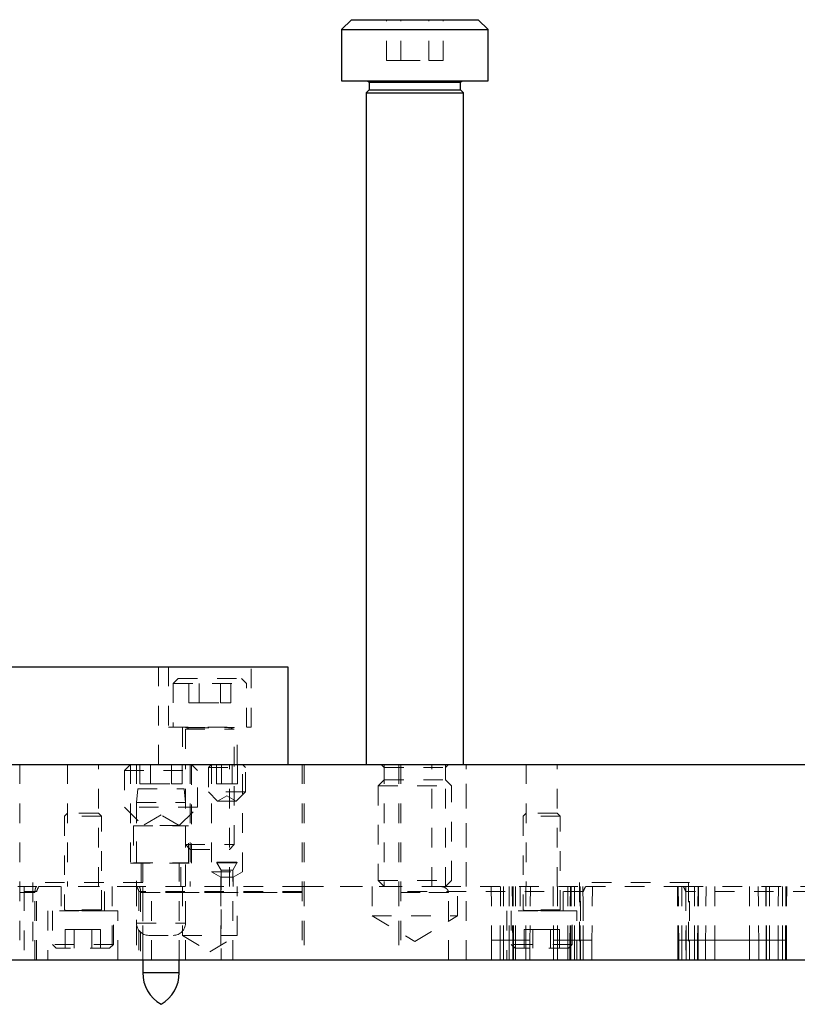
# Model space of a CAD drawing. Header units: inches. Extents: x 1802 to 2468, y -208 to -72.
# Tile 529 of 595: x 2289.26 to 2293.24, y -102.88 to -97.84. Entities that reach past the tile are written whole.
import ezdxf

# ---------------------------------------------------------------- set-up
doc = ezdxf.new("R2010")
doc.units = ezdxf.units.IN
doc.header["$LTSCALE"] = 0.5
doc.header["$MEASUREMENT"] = 0
doc.linetypes.add('HIDDEN', pattern=[0.225, 0.15, -0.075])
for name, color, linetype in [('ST1-M-S', 193, 'Continuous'), ('ST2-M-S', 193, 'Continuous'), ('SVE-M-S', 8, 'Continuous')]:
    doc.layers.add(name, color=color, linetype=linetype)

msp = doc.modelspace()

# ---------------------------------------------------------------- linework, layer by layer
at = {"layer": 'ST1-M-S', "linetype": 'Continuous', "lineweight": 25}
for p, q in [((2281.7801, -101.65485), (2297.0301, -101.65485)), ((2281.7801, -102.65485), (2297.0301, -102.65485))]:
    msp.add_line(p, q, dxfattribs=at)
at = {"layer": 'ST1-M-S', "linetype": 'HIDDEN', "lineweight": 18}
for p, q in [((2289.2576, -101.65485), (2289.2576, -102.65485)), ((2289.5006, -101.65485), (2289.5006, -102.27985)), ((2289.6596, -102.27985), (2289.6596, -101.65485)), ((2289.82385, -101.65485), (2289.82385, -102.15985)), ((2289.8551, -101.65485), (2289.8551, -102.27985)), ((2290.1051, -102.27985), (2290.1051, -101.65485)), ((2290.1296, -101.65485), (2290.1296, -102.27985)), ((2290.13635, -102.15985), (2290.13635, -101.65485)), ((2290.2381, -101.65485), (2290.2381, -102.20485)), ((2290.3306, -102.27985), (2290.3306, -101.65485)), ((2290.3971, -102.20485), (2290.3971, -101.65485)), ((2290.7026, -101.65485), (2290.7026, -102.65485)), ((2290.7126, -101.65485), (2290.7126, -102.65485)), ((2290.7126, -101.65485), (2290.7126, -102.27985)), ((2290.7126, -101.65485), (2290.7126, -102.27985)), ((2290.7126, -101.65485), (2290.7126, -102.65485)), ((2291.12385, -101.65485), (2291.12385, -102.27985)), ((2291.1976, -101.65485), (2291.1976, -102.65485)), ((2291.1976, -101.65485), (2291.1976, -102.27985)), ((2291.1976, -101.65485), (2291.1976, -102.27985)), ((2291.1976, -101.65485), (2291.1976, -102.65485)), ((2291.2076, -101.65485), (2291.2076, -102.65485)), ((2291.3676, -102.27985), (2291.3676, -101.65485)), ((2291.43635, -102.27985), (2291.43635, -101.65485)), ((2291.5426, -102.65485), (2291.5426, -101.65485)), ((2291.5426, -102.27985), (2291.5426, -101.65485)), ((2291.5426, -102.27985), (2291.5426, -101.65485)), ((2291.5426, -102.65485), (2291.5426, -101.65485)), ((2291.8506, -101.65485), (2291.8506, -102.27985)), ((2292.0096, -102.27985), (2292.0096, -101.65485)), ((2289.82385, -102.15985), (2290.13635, -102.15985)), ((2289.87853, -102.15985), (2289.87853, -102.27985)), ((2290.08166, -102.27985), (2290.08166, -102.15985)), ((2290.2381, -102.20485), (2290.3971, -102.20485)), ((2290.2381, -102.20485), (2290.2861, -102.23256)), ((2290.3491, -102.23256), (2290.3971, -102.20485)), ((2289.8866, -102.25985), (2289.3236, -102.25985)), ((2289.3236, -102.25985), (2289.3236, -102.65485)), ((2289.8866, -102.65485), (2289.8866, -102.25985)), ((2290.2861, -102.23256), (2290.3491, -102.23256)), ((2290.2861, -102.23256), (2290.2861, -102.27985)), ((2290.3491, -102.27985), (2290.3491, -102.23256)), ((2292.6866, -102.25985), (2292.1236, -102.25985)), ((2292.1236, -102.25985), (2292.1236, -102.65485)), ((2292.12854, -102.65485), (2292.12854, -102.25985)), ((2292.68166, -102.25985), (2292.68166, -102.65485)), ((2292.6866, -102.65485), (2292.6866, -102.25985)), ((2289.2576, -102.27985), (2289.2476, -102.27985)), ((2289.34493, -102.27985), (2289.2576, -102.27985)), ((2289.2576, -102.30985), (2289.33448, -102.30985)), ((2289.33448, -102.30985), (2289.2576, -102.30985)), ((2289.2801, -102.30485), (2289.2801, -102.27985)), ((2289.2801, -102.30485), (2289.2801, -102.65485)), ((2289.34292, -102.30485), (2289.2801, -102.30485)), ((2289.33448, -102.65485), (2289.33448, -102.30985)), ((2289.34292, -102.65485), (2289.34292, -102.30485)), ((2289.86526, -102.27985), (2289.34493, -102.27985)), ((2289.85607, -102.27985), (2289.35413, -102.27985)), ((2289.4696, -102.27985), (2289.4696, -102.40485)), ((2289.6906, -102.40485), (2289.6906, -102.27985)), ((2289.7296, -102.27985), (2289.7296, -102.65485)), ((2289.8551, -102.27985), (2289.8551, -102.65485)), ((2290.7026, -102.27985), (2289.86526, -102.27985)), ((2289.86727, -102.30485), (2289.86727, -102.65485)), ((2290.7026, -102.30485), (2289.86727, -102.30485)), ((2289.87572, -102.30985), (2289.87572, -102.65485)), ((2289.87572, -102.30985), (2290.7026, -102.30985)), ((2290.7026, -102.30985), (2289.87572, -102.30985)), ((2289.88635, -102.27985), (2289.88635, -102.65485)), ((2289.9306, -102.65485), (2289.9306, -102.27985)), ((2290.07385, -102.65485), (2290.07385, -102.27985)), ((2290.08947, -102.27985), (2290.08947, -102.52985)), ((2290.1051, -102.65485), (2290.1051, -102.27985)), ((2290.2866, -102.27985), (2290.2866, -102.65485)), ((2290.3486, -102.65485), (2290.3486, -102.27985)), ((2290.37072, -102.52985), (2290.37072, -102.27985)), ((2290.7126, -102.27985), (2290.7026, -102.27985)), ((2290.7026, -102.27985), (2290.7126, -102.27985)), ((2291.1976, -102.27985), (2290.7126, -102.27985)), ((2290.7126, -102.27985), (2290.7126, -102.65485)), ((2290.7126, -102.27985), (2291.1976, -102.27985)), ((2290.7126, -102.27985), (2290.7126, -102.65485)), ((2291.06135, -102.27985), (2291.06135, -102.42985)), ((2291.2076, -102.27985), (2291.1976, -102.27985)), ((2291.1976, -102.27985), (2291.1976, -102.65485)), ((2291.1976, -102.27985), (2291.2076, -102.27985)), ((2291.1976, -102.27985), (2291.1976, -102.65485)), ((2291.41522, -102.27985), (2291.2076, -102.27985)), ((2292.14292, -102.30485), (2291.2076, -102.30485)), ((2291.2076, -102.30985), (2291.45246, -102.30985)), ((2291.45246, -102.30985), (2291.2076, -102.30985)), ((2291.41522, -102.27985), (2292.15413, -102.27985)), ((2291.45246, -102.65485), (2291.45246, -102.30985)), ((2291.49885, -102.42985), (2291.49885, -102.27985)), ((2291.671, -102.27985), (2291.6734, -102.55485)), ((2291.71933, -102.27985), (2291.7172, -102.55485)), ((2291.71933, -102.27985), (2291.7172, -102.55485)), ((2291.71933, -102.27985), (2291.7172, -102.55485)), ((2291.71933, -102.27985), (2291.7172, -102.55485)), ((2291.7341, -102.27985), (2291.7341, -102.55485)), ((2291.7341, -102.27985), (2291.7341, -102.55485)), ((2291.7341, -102.27985), (2291.7341, -102.55485)), ((2291.7341, -102.27985), (2291.7341, -102.55485)), ((2291.76258, -102.27985), (2291.76258, -102.55485)), ((2291.76258, -102.27985), (2291.76258, -102.55485)), ((2291.76258, -102.27985), (2291.76258, -102.55485)), ((2291.76258, -102.27985), (2291.76258, -102.55485)), ((2291.7792, -102.27985), (2291.78159, -102.55485)), ((2291.7792, -102.27985), (2291.78159, -102.55485)), ((2291.7792, -102.27985), (2291.78159, -102.55485)), ((2291.7792, -102.27985), (2291.78159, -102.55485)), ((2291.7831, -102.27985), (2291.78549, -102.55485)), ((2291.7831, -102.27985), (2291.78549, -102.55485)), ((2291.7831, -102.27985), (2291.78549, -102.55485)), ((2291.7831, -102.27985), (2291.78549, -102.55485)), ((2291.79605, -102.27985), (2291.79605, -102.55485)), ((2291.79605, -102.27985), (2291.79605, -102.55485)), ((2291.79605, -102.27985), (2291.79605, -102.55485)), ((2291.79605, -102.27985), (2291.79605, -102.55485)), ((2291.8196, -102.27985), (2291.8196, -102.40485)), ((2291.849, -102.27985), (2291.849, -102.55485)), ((2291.849, -102.27985), (2291.849, -102.55485)), ((2291.849, -102.27985), (2291.849, -102.55485)), ((2291.849, -102.27985), (2291.849, -102.55485)), ((2291.872, -102.27985), (2291.8696, -102.55485)), ((2291.9882, -102.27985), (2291.9906, -102.55485)), ((2292.0112, -102.27985), (2292.0112, -102.55485)), ((2292.0112, -102.27985), (2292.0112, -102.55485)), ((2292.0112, -102.27985), (2292.0112, -102.55485)), ((2292.0112, -102.27985), (2292.0112, -102.55485)), ((2292.0406, -102.40485), (2292.0406, -102.27985)), ((2292.06414, -102.27985), (2292.06414, -102.55485)), ((2292.06414, -102.27985), (2292.06414, -102.55485)), ((2292.06414, -102.27985), (2292.06414, -102.55485)), ((2292.06414, -102.27985), (2292.06414, -102.55485)), ((2292.07709, -102.27985), (2292.0747, -102.55485)), ((2292.07709, -102.27985), (2292.0747, -102.55485)), ((2292.07709, -102.27985), (2292.0747, -102.55485)), ((2292.07709, -102.27985), (2292.0747, -102.55485)), ((2292.081, -102.27985), (2292.0786, -102.55485)), ((2292.081, -102.27985), (2292.0786, -102.55485)), ((2292.081, -102.27985), (2292.0786, -102.55485)), ((2292.081, -102.27985), (2292.0786, -102.55485)), ((2292.09762, -102.27985), (2292.09762, -102.55485)), ((2292.09762, -102.27985), (2292.09762, -102.55485)), ((2292.09762, -102.27985), (2292.09762, -102.55485)), ((2292.09762, -102.27985), (2292.09762, -102.55485)), ((2292.1261, -102.27985), (2292.1261, -102.55485)), ((2292.1261, -102.27985), (2292.1261, -102.55485)), ((2292.1261, -102.27985), (2292.1261, -102.55485)), ((2292.1261, -102.27985), (2292.1261, -102.55485)), ((2292.14087, -102.27985), (2292.14299, -102.55485)), ((2292.14087, -102.27985), (2292.14299, -102.55485)), ((2292.14087, -102.27985), (2292.14299, -102.55485)), ((2292.14087, -102.27985), (2292.14299, -102.55485)), ((2292.14292, -102.65485), (2292.14292, -102.30485)), ((2292.65607, -102.27985), (2292.15413, -102.27985)), ((2292.1892, -102.27985), (2292.1868, -102.55485)), ((2292.62493, -102.27985), (2292.62733, -102.55485)), ((2292.62954, -102.27985), (2292.63188, -102.55485)), ((2292.62954, -102.27985), (2292.63188, -102.55485)), ((2292.64793, -102.27985), (2292.64793, -102.55485)), ((2292.64793, -102.27985), (2292.64793, -102.55485)), ((2292.65607, -102.27985), (2293.41997, -102.27985)), ((2292.66727, -102.30485), (2292.66727, -102.65485)), ((2293.5171, -102.30485), (2292.66727, -102.30485)), ((2292.6678, -102.27985), (2292.67014, -102.55485)), ((2292.6678, -102.27985), (2292.67014, -102.55485)), ((2292.71293, -102.27985), (2292.71293, -102.55485)), ((2292.71293, -102.27985), (2292.71293, -102.55485)), ((2292.73093, -102.27985), (2292.72853, -102.55485)), ((2292.73311, -102.27985), (2292.73077, -102.55485)), ((2292.73311, -102.27985), (2292.73077, -102.55485)), ((2292.77137, -102.27985), (2292.76903, -102.55485)), ((2292.77137, -102.27985), (2292.76903, -102.55485)), ((2292.81653, -102.27985), (2292.81653, -102.55485)), ((2292.81653, -102.27985), (2292.81653, -102.55485)), ((2292.81653, -102.27985), (2292.81653, -102.55485)), ((2292.81653, -102.27985), (2292.81653, -102.55485)), ((2292.99367, -102.27985), (2292.99367, -102.55485)), ((2292.99367, -102.27985), (2292.99367, -102.55485)), ((2292.99367, -102.27985), (2292.99367, -102.55485)), ((2292.99367, -102.27985), (2292.99367, -102.55485)), ((2293.03882, -102.27985), (2293.04117, -102.55485)), ((2293.03882, -102.27985), (2293.04117, -102.55485)), ((2293.07708, -102.27985), (2293.07943, -102.55485)), ((2293.07708, -102.27985), (2293.07943, -102.55485)), ((2293.07926, -102.27985), (2293.08166, -102.55485)), ((2293.09726, -102.27985), (2293.09726, -102.55485)), ((2293.09726, -102.27985), (2293.09726, -102.55485)), ((2293.1424, -102.27985), (2293.14005, -102.55485)), ((2293.1424, -102.27985), (2293.14005, -102.55485)), ((2293.16226, -102.27985), (2293.16226, -102.55485)), ((2293.16226, -102.27985), (2293.16226, -102.55485)), ((2293.18066, -102.27985), (2293.17831, -102.55485)), ((2293.18066, -102.27985), (2293.17831, -102.55485)), ((2293.18526, -102.27985), (2293.18286, -102.55485)), ((2289.7596, -102.40485), (2289.4006, -102.40485)), ((2289.4006, -102.40485), (2289.4006, -102.65485)), ((2289.7596, -102.65485), (2289.7596, -102.40485)), ((2292.1096, -102.40485), (2291.7506, -102.40485)), ((2291.7506, -102.40485), (2291.7506, -102.65485)), ((2292.1096, -102.65485), (2292.1096, -102.40485)), ((2291.06135, -102.42985), (2291.49885, -102.42985)), ((2291.06135, -102.42985), (2291.2801, -102.56129)), ((2291.2801, -102.56129), (2291.49885, -102.42985)), ((2290.08947, -102.52985), (2290.37072, -102.52985)), ((2290.08947, -102.52985), (2290.2301, -102.61435)), ((2290.2301, -102.61435), (2290.37072, -102.52985)), ((2291.6734, -102.55485), (2291.7172, -102.55485)), ((2291.6734, -102.65485), (2291.6734, -102.55485)), ((2291.7172, -102.55485), (2291.6734, -102.55485)), ((2291.6734, -102.55485), (2291.7172, -102.55485)), ((2291.7172, -102.55485), (2291.6734, -102.55485)), ((2291.7172, -102.65485), (2291.7172, -102.55485)), ((2291.7172, -102.55485), (2291.7341, -102.55485)), ((2291.7172, -102.65485), (2291.7172, -102.55485)), ((2291.7341, -102.55485), (2291.7172, -102.55485)), ((2291.7172, -102.65485), (2291.7172, -102.55485)), ((2291.7172, -102.55485), (2291.7341, -102.55485)), ((2291.7172, -102.65485), (2291.7172, -102.55485)), ((2291.7341, -102.55485), (2291.7172, -102.55485)), ((2291.7341, -102.55485), (2291.76258, -102.55485)), ((2291.7341, -102.65485), (2291.7341, -102.55485)), ((2291.7341, -102.65485), (2291.7341, -102.55485)), ((2291.76258, -102.55485), (2291.7341, -102.55485)), ((2291.7341, -102.55485), (2291.76258, -102.55485)), ((2291.7341, -102.65485), (2291.7341, -102.55485)), ((2291.7341, -102.65485), (2291.7341, -102.55485)), ((2291.76258, -102.55485), (2291.7341, -102.55485)), ((2291.76258, -102.55485), (2291.78159, -102.55485)), ((2291.76258, -102.65485), (2291.76258, -102.55485)), ((2291.76258, -102.65485), (2291.76258, -102.55485)), ((2291.78159, -102.55485), (2291.76258, -102.55485)), ((2291.76258, -102.55485), (2291.78159, -102.55485)), ((2291.76258, -102.65485), (2291.76258, -102.55485)), ((2291.76258, -102.65485), (2291.76258, -102.55485)), ((2291.78159, -102.55485), (2291.76258, -102.55485)), ((2291.78159, -102.55485), (2291.78549, -102.55485)), ((2291.78159, -102.65485), (2291.78159, -102.55485)), ((2291.78159, -102.65485), (2291.78159, -102.55485)), ((2291.78549, -102.55485), (2291.78159, -102.55485)), ((2291.78159, -102.55485), (2291.78549, -102.55485)), ((2291.78159, -102.65485), (2291.78159, -102.55485)), ((2291.78159, -102.65485), (2291.78159, -102.55485)), ((2291.78549, -102.55485), (2291.78159, -102.55485)), ((2291.78549, -102.55485), (2291.79605, -102.55485)), ((2291.78549, -102.65485), (2291.78549, -102.55485)), ((2291.78549, -102.65485), (2291.78549, -102.55485)), ((2291.79605, -102.55485), (2291.78549, -102.55485)), ((2291.78549, -102.55485), (2291.79605, -102.55485)), ((2291.78549, -102.65485), (2291.78549, -102.55485)), ((2291.78549, -102.65485), (2291.78549, -102.55485)), ((2291.79605, -102.55485), (2291.78549, -102.55485)), ((2291.79605, -102.65485), (2291.79605, -102.55485)), ((2291.79605, -102.55485), (2291.849, -102.55485)), ((2291.79605, -102.65485), (2291.79605, -102.55485)), ((2291.849, -102.55485), (2291.79605, -102.55485)), ((2291.79605, -102.55485), (2291.849, -102.55485)), ((2291.79605, -102.65485), (2291.79605, -102.55485)), ((2291.79605, -102.65485), (2291.79605, -102.55485)), ((2291.849, -102.55485), (2291.79605, -102.55485)), ((2291.849, -102.55485), (2291.8696, -102.55485)), ((2291.849, -102.65485), (2291.849, -102.55485)), ((2291.849, -102.65485), (2291.849, -102.55485)), ((2291.8696, -102.55485), (2291.849, -102.55485)), ((2291.849, -102.55485), (2291.8696, -102.55485)), ((2291.849, -102.65485), (2291.849, -102.55485)), ((2291.849, -102.65485), (2291.849, -102.55485)), ((2291.8696, -102.55485), (2291.849, -102.55485)), ((2291.8696, -102.65485), (2291.8696, -102.55485)), ((2291.9906, -102.55485), (2292.0112, -102.55485)), ((2291.9906, -102.65485), (2291.9906, -102.55485)), ((2292.0112, -102.55485), (2291.9906, -102.55485)), ((2291.9906, -102.55485), (2292.0112, -102.55485)), ((2292.0112, -102.55485), (2291.9906, -102.55485)), ((2292.0112, -102.55485), (2292.06414, -102.55485)), ((2292.0112, -102.65485), (2292.0112, -102.55485)), ((2292.0112, -102.65485), (2292.0112, -102.55485)), ((2292.06414, -102.55485), (2292.0112, -102.55485)), ((2292.0112, -102.65485), (2292.0112, -102.55485)), ((2292.0112, -102.55485), (2292.06414, -102.55485)), ((2292.0112, -102.65485), (2292.0112, -102.55485)), ((2292.06414, -102.55485), (2292.0112, -102.55485)), ((2292.06414, -102.55485), (2292.0747, -102.55485)), ((2292.06414, -102.65485), (2292.06414, -102.55485)), ((2292.06414, -102.65485), (2292.06414, -102.55485)), ((2292.0747, -102.55485), (2292.06414, -102.55485)), ((2292.06414, -102.65485), (2292.06414, -102.55485)), ((2292.06414, -102.55485), (2292.0747, -102.55485)), ((2292.06414, -102.65485), (2292.06414, -102.55485)), ((2292.0747, -102.55485), (2292.06414, -102.55485)), ((2292.0747, -102.55485), (2292.0786, -102.55485)), ((2292.0747, -102.65485), (2292.0747, -102.55485)), ((2292.0747, -102.65485), (2292.0747, -102.55485)), ((2292.0786, -102.55485), (2292.0747, -102.55485)), ((2292.0747, -102.55485), (2292.0786, -102.55485)), ((2292.0747, -102.65485), (2292.0747, -102.55485)), ((2292.0747, -102.65485), (2292.0747, -102.55485)), ((2292.0786, -102.55485), (2292.0747, -102.55485)), ((2292.0786, -102.55485), (2292.09762, -102.55485)), ((2292.0786, -102.65485), (2292.0786, -102.55485)), ((2292.0786, -102.65485), (2292.0786, -102.55485)), ((2292.09762, -102.55485), (2292.0786, -102.55485)), ((2292.0786, -102.55485), (2292.09762, -102.55485)), ((2292.0786, -102.65485), (2292.0786, -102.55485)), ((2292.0786, -102.65485), (2292.0786, -102.55485)), ((2292.09762, -102.55485), (2292.0786, -102.55485)), ((2292.09762, -102.55485), (2292.1261, -102.55485)), ((2292.09762, -102.65485), (2292.09762, -102.55485)), ((2292.09762, -102.65485), (2292.09762, -102.55485)), ((2292.1261, -102.55485), (2292.09762, -102.55485)), ((2292.09762, -102.55485), (2292.1261, -102.55485)), ((2292.09762, -102.65485), (2292.09762, -102.55485)), ((2292.09762, -102.65485), (2292.09762, -102.55485)), ((2292.1261, -102.55485), (2292.09762, -102.55485)), ((2292.1261, -102.55485), (2292.14299, -102.55485)), ((2292.1261, -102.65485), (2292.1261, -102.55485)), ((2292.1261, -102.65485), (2292.1261, -102.55485)), ((2292.14299, -102.55485), (2292.1261, -102.55485)), ((2292.1261, -102.55485), (2292.14299, -102.55485)), ((2292.1261, -102.65485), (2292.1261, -102.55485)), ((2292.1261, -102.65485), (2292.1261, -102.55485)), ((2292.14299, -102.55485), (2292.1261, -102.55485)), ((2292.14299, -102.55485), (2292.1868, -102.55485)), ((2292.14299, -102.65485), (2292.14299, -102.55485)), ((2292.14299, -102.65485), (2292.14299, -102.55485)), ((2292.1868, -102.55485), (2292.14299, -102.55485)), ((2292.14299, -102.55485), (2292.1868, -102.55485)), ((2292.14299, -102.65485), (2292.14299, -102.55485)), ((2292.14299, -102.65485), (2292.14299, -102.55485)), ((2292.1868, -102.55485), (2292.14299, -102.55485)), ((2292.1868, -102.65485), (2292.1868, -102.55485)), ((2292.62733, -102.55485), (2292.63188, -102.55485)), ((2292.62733, -102.65485), (2292.62733, -102.55485)), ((2292.64793, -102.55485), (2292.62733, -102.55485)), ((2292.62733, -102.55485), (2292.64793, -102.55485)), ((2292.63188, -102.55485), (2292.62733, -102.55485)), ((2292.63188, -102.55485), (2292.67014, -102.55485)), ((2292.63188, -102.65485), (2292.63188, -102.55485)), ((2292.63188, -102.65485), (2292.63188, -102.55485)), ((2292.67014, -102.55485), (2292.63188, -102.55485)), ((2292.64793, -102.65485), (2292.64793, -102.55485)), ((2292.71293, -102.55485), (2292.64793, -102.55485)), ((2292.64793, -102.55485), (2292.71293, -102.55485)), ((2292.64793, -102.65485), (2292.64793, -102.55485)), ((2292.67014, -102.55485), (2292.81653, -102.55485)), ((2292.67014, -102.65485), (2292.67014, -102.55485)), ((2292.67014, -102.65485), (2292.67014, -102.55485)), ((2292.81653, -102.55485), (2292.67014, -102.55485)), ((2292.71293, -102.65485), (2292.71293, -102.55485)), ((2292.72853, -102.55485), (2292.71293, -102.55485)), ((2292.71293, -102.55485), (2292.72853, -102.55485)), ((2292.71293, -102.65485), (2292.71293, -102.55485)), ((2292.72853, -102.65485), (2292.72853, -102.55485)), ((2292.73077, -102.55485), (2292.72853, -102.55485)), ((2292.72853, -102.55485), (2292.73077, -102.55485)), ((2292.73077, -102.65485), (2292.73077, -102.55485)), ((2292.76903, -102.55485), (2292.73077, -102.55485)), ((2292.73077, -102.65485), (2292.73077, -102.55485)), ((2292.73077, -102.55485), (2292.76903, -102.55485)), ((2292.76903, -102.65485), (2292.76903, -102.55485)), ((2292.81653, -102.55485), (2292.76903, -102.55485)), ((2292.76903, -102.55485), (2292.81653, -102.55485)), ((2292.76903, -102.65485), (2292.76903, -102.55485)), ((2292.81653, -102.55485), (2292.99367, -102.55485)), ((2292.81653, -102.65485), (2292.81653, -102.55485)), ((2292.81653, -102.65485), (2292.81653, -102.55485)), ((2292.99367, -102.55485), (2292.81653, -102.55485)), ((2292.81653, -102.65485), (2292.81653, -102.55485)), ((2292.81653, -102.55485), (2292.99367, -102.55485)), ((2292.81653, -102.65485), (2292.81653, -102.55485)), ((2292.99367, -102.55485), (2292.81653, -102.55485)), ((2292.99367, -102.65485), (2292.99367, -102.55485)), ((2292.99367, -102.55485), (2293.14005, -102.55485)), ((2292.99367, -102.65485), (2292.99367, -102.55485)), ((2293.04117, -102.55485), (2292.99367, -102.55485)), ((2292.99367, -102.55485), (2293.04117, -102.55485)), ((2292.99367, -102.65485), (2292.99367, -102.55485)), ((2293.14005, -102.55485), (2292.99367, -102.55485)), ((2292.99367, -102.65485), (2292.99367, -102.55485)), ((2293.04117, -102.65485), (2293.04117, -102.55485)), ((2293.07943, -102.55485), (2293.04117, -102.55485)), ((2293.04117, -102.55485), (2293.07943, -102.55485)), ((2293.04117, -102.65485), (2293.04117, -102.55485)), ((2293.07943, -102.65485), (2293.07943, -102.55485)), ((2293.08166, -102.55485), (2293.07943, -102.55485)), ((2293.07943, -102.65485), (2293.07943, -102.55485)), ((2293.07943, -102.55485), (2293.08166, -102.55485)), ((2293.08166, -102.65485), (2293.08166, -102.55485)), ((2293.09726, -102.55485), (2293.08166, -102.55485)), ((2293.08166, -102.55485), (2293.09726, -102.55485)), ((2293.09726, -102.65485), (2293.09726, -102.55485)), ((2293.16226, -102.55485), (2293.09726, -102.55485)), ((2293.09726, -102.55485), (2293.16226, -102.55485)), ((2293.09726, -102.65485), (2293.09726, -102.55485)), ((2293.14005, -102.55485), (2293.17831, -102.55485)), ((2293.14005, -102.65485), (2293.14005, -102.55485)), ((2293.14005, -102.65485), (2293.14005, -102.55485)), ((2293.17831, -102.55485), (2293.14005, -102.55485)), ((2293.16226, -102.65485), (2293.16226, -102.55485)), ((2293.18286, -102.55485), (2293.16226, -102.55485)), ((2293.16226, -102.55485), (2293.18286, -102.55485)), ((2293.16226, -102.65485), (2293.16226, -102.55485)), ((2293.17831, -102.55485), (2293.18286, -102.55485)), ((2293.17831, -102.65485), (2293.17831, -102.55485)), ((2293.17831, -102.65485), (2293.17831, -102.55485)), ((2293.18286, -102.55485), (2293.17831, -102.55485)), ((2293.18286, -102.65485), (2293.18286, -102.55485))]:
    msp.add_line(p, q, dxfattribs=at)
for centre, start, end in [((2289.6051, -102.40735), 153.06813, 158.64652), ((2289.6051, -102.40735), 21.35348, 26.93187), ((2292.4051, -102.40735), 153.06813, 158.64652), ((2292.4051, -102.40735), 21.35348, 26.93187)]:
    msp.add_arc(centre, 0.2815, start, end, dxfattribs=at)
for points, knots in [([(2289.33448, -102.30985), (2289.33456, -102.30658), (2289.33474, -102.30005), (2289.33617, -102.29133), (2289.33846, -102.28459), (2289.34146, -102.28053), (2289.34383, -102.28007), (2289.34493, -102.27985)], [0, 0, 0, 0, 0.2014834, 0.4028824, 0.6067425, 0.818021, 1, 1, 1, 1]), ([(2289.86526, -102.27985), (2289.86666, -102.2802), (2289.86945, -102.2809), (2289.87264, -102.28653), (2289.87474, -102.29474), (2289.87562, -102.30303), (2289.87569, -102.30812), (2289.87572, -102.30985)], [0, 0, 0, 0, 0.2318896, 0.4642469, 0.6844334, 0.892897, 1, 1, 1, 1]), ([(2291.45246, -102.30985), (2291.45228, -102.30797), (2291.45187, -102.3037), (2291.44807, -102.29666), (2291.44008, -102.28847), (2291.42813, -102.2815), (2291.41943, -102.28039), (2291.41522, -102.27985)], [0, 0, 0, 0, 0.09213929, 0.2087964, 0.39701226, 0.70797384, 1, 1, 1, 1])]:
    msp.add_open_spline(points, degree=3, knots=knots, dxfattribs=at)
at = {"layer": 'ST2-M-S', "linetype": 'Continuous', "lineweight": 25}
for p, q in [((2288.3301, -101.15485), (2290.6301, -101.15485)), ((2290.6301, -101.15485), (2290.6301, -101.65485)), ((2289.88635, -102.65485), (2289.88635, -102.72035)), ((2290.07385, -102.72035), (2290.07385, -102.65485)), ((2289.88635, -102.72035), (2290.07385, -102.72035))]:
    msp.add_line(p, q, dxfattribs=at)
at = {"layer": 'ST2-M-S', "linetype": 'HIDDEN', "lineweight": 18}
for p, q in [((2289.9676, -101.65485), (2289.9676, -101.15485)), ((2290.0191, -101.15485), (2290.0191, -101.46485)), ((2290.4411, -101.46485), (2290.4411, -101.15485)), ((2290.0191, -101.46485), (2290.4411, -101.46485)), ((2290.0896, -101.46485), (2290.0896, -101.65485)), ((2290.3706, -101.65485), (2290.3706, -101.46485)), ((2289.8386, -101.96985), (2290.1216, -101.96985)), ((2289.8386, -101.96985), (2289.8386, -102.15785)), ((2290.1216, -102.15785), (2290.1216, -101.96985)), ((2289.8386, -102.15785), (2290.1216, -102.15785)), ((2289.88635, -102.15785), (2289.88635, -102.65485)), ((2290.07385, -102.65485), (2290.07385, -102.15785)), ((2290.07385, -102.72035), (2289.88635, -102.72035))]:
    msp.add_line(p, q, dxfattribs=at)
at = {"layer": 'ST2-M-S', "linetype": 'Continuous', "lineweight": 25}
for centre, start, end in [((2290.07385, -102.72035), 180, 240), ((2289.88635, -102.72035), 300, 0)]:
    msp.add_arc(centre, 0.1875, start, end, dxfattribs=at)
at = {"layer": 'SVE-M-S', "linetype": 'Continuous', "lineweight": 25}
for p, q in [((2290.9551, -97.84235), (2290.9051, -97.89235)), ((2290.9551, -97.84235), (2291.6051, -97.84235)), ((2291.6551, -97.89235), (2291.6051, -97.84235)), ((2290.9051, -97.89235), (2290.9051, -98.15485)), ((2290.9051, -97.89235), (2291.6551, -97.89235)), ((2291.6551, -98.15485), (2291.6551, -97.89235)), ((2290.9051, -98.15485), (2291.6551, -98.15485)), ((2291.03791, -98.15485), (2291.04572, -98.16266)), ((2291.04572, -98.16266), (2291.04572, -98.20172)), ((2291.04572, -98.16266), (2291.51447, -98.16266)), ((2291.51447, -98.16266), (2291.52228, -98.15485)), ((2291.51447, -98.20172), (2291.51447, -98.16266)), ((2291.04572, -98.20172), (2291.0301, -98.21735)), ((2291.0301, -98.21735), (2291.0301, -101.65485)), ((2291.0301, -98.21735), (2291.5301, -98.21735)), ((2291.04572, -98.20172), (2291.51447, -98.20172)), ((2291.5301, -98.21735), (2291.51447, -98.20172)), ((2291.5301, -101.65485), (2291.5301, -98.21735))]:
    msp.add_line(p, q, dxfattribs=at)
at = {"layer": 'SVE-M-S', "linetype": 'HIDDEN', "lineweight": 18}
for p, q in [((2291.13576, -98.05068), (2291.13576, -97.84235)), ((2291.20793, -98.05068), (2291.20793, -97.84235)), ((2291.35227, -98.05068), (2291.35227, -97.84235)), ((2291.42443, -98.05068), (2291.42443, -97.84235)), ((2291.13576, -98.05068), (2291.20793, -98.05068)), ((2291.20793, -98.05068), (2291.35227, -98.05068)), ((2291.35227, -98.05068), (2291.42443, -98.05068)), ((2290.0676, -101.21485), (2290.0426, -101.23985)), ((2290.0426, -101.23985), (2290.4176, -101.23985)), ((2290.0426, -101.23985), (2290.0426, -101.46485)), ((2290.0676, -101.21485), (2290.3926, -101.21485)), ((2290.12184, -101.33985), (2290.12184, -101.21485)), ((2290.17597, -101.33985), (2290.17597, -101.21485)), ((2290.28422, -101.33985), (2290.28422, -101.21485)), ((2290.33835, -101.33985), (2290.33835, -101.21485)), ((2290.4176, -101.23985), (2290.3926, -101.21485)), ((2290.4176, -101.46485), (2290.4176, -101.23985)), ((2290.12184, -101.33985), (2290.17597, -101.33985)), ((2290.17597, -101.33985), (2290.28422, -101.33985)), ((2290.28422, -101.33985), (2290.33835, -101.33985)), ((2290.1051, -101.46485), (2290.1051, -101.46524)), ((2290.1051, -101.46524), (2290.3551, -101.46524)), ((2290.1254, -101.46677), (2290.1051, -101.47416)), ((2290.1051, -101.47416), (2290.3551, -101.47416)), ((2290.1051, -101.47416), (2290.1051, -101.65485)), ((2290.1254, -101.46677), (2290.33301, -101.46677)), ((2290.3551, -101.47416), (2290.33479, -101.46677)), ((2290.3551, -101.46524), (2290.3551, -101.46485)), ((2290.3551, -102.06535), (2290.3551, -101.47416)), ((2289.82385, -101.65485), (2289.7926, -101.6861)), ((2289.87184, -101.75327), (2289.87184, -101.65485)), ((2289.92597, -101.75327), (2289.92597, -101.65485)), ((2290.03422, -101.75327), (2290.03422, -101.65485)), ((2290.08835, -101.75327), (2290.08835, -101.65485)), ((2290.1676, -101.6861), (2290.13635, -101.65485)), ((2290.2381, -101.65485), (2290.2226, -101.67035)), ((2290.2635, -101.75327), (2290.2635, -101.65485)), ((2290.29055, -101.75327), (2290.29055, -101.65485)), ((2290.34465, -101.75327), (2290.34465, -101.65485)), ((2290.3717, -101.75327), (2290.3717, -101.65485)), ((2290.4126, -101.67035), (2290.3971, -101.65485)), ((2291.10822, -101.65485), (2291.12385, -101.67047)), ((2291.43635, -101.67047), (2291.45197, -101.65485)), ((2289.7926, -101.6861), (2290.1676, -101.6861)), ((2289.7926, -101.6861), (2289.7926, -101.87335)), ((2290.1676, -101.87335), (2290.1676, -101.6861)), ((2290.2226, -101.67035), (2290.4126, -101.67035)), ((2290.2226, -101.67035), (2290.2226, -101.79485)), ((2290.4126, -101.79485), (2290.4126, -101.67035)), ((2291.12385, -101.67047), (2291.43635, -101.67047)), ((2291.12385, -101.67047), (2291.12385, -101.73297)), ((2291.43635, -101.73297), (2291.43635, -101.67047)), ((2289.87184, -101.75327), (2289.92597, -101.75327)), ((2289.92597, -101.75327), (2290.03422, -101.75327)), ((2290.03422, -101.75327), (2290.08835, -101.75327)), ((2290.2635, -101.75327), (2290.29055, -101.75327)), ((2290.29055, -101.75327), (2290.34465, -101.75327)), ((2290.34465, -101.75327), (2290.3717, -101.75327)), ((2291.12385, -101.73297), (2291.0926, -101.76422)), ((2291.0926, -101.76422), (2291.4676, -101.76422)), ((2291.0926, -101.76422), (2291.0926, -102.2486)), ((2291.12385, -101.73297), (2291.43635, -101.73297)), ((2291.4676, -101.76422), (2291.43635, -101.73297)), ((2291.4676, -102.2486), (2291.4676, -101.76422)), ((2289.86122, -101.77985), (2289.8551, -101.84985)), ((2289.86122, -101.77985), (2290.09897, -101.77985)), ((2290.1051, -101.84985), (2290.09897, -101.77985)), ((2290.4126, -101.79485), (2290.2226, -101.79485)), ((2290.2226, -101.79485), (2290.2701, -101.84235)), ((2290.3176, -101.81493), (2290.2701, -101.84235)), ((2290.3651, -101.84235), (2290.3176, -101.81493)), ((2290.3651, -101.84235), (2290.4126, -101.79485)), ((2289.8551, -101.84985), (2290.1051, -101.84985)), ((2289.8551, -101.84985), (2289.8551, -102.46785)), ((2290.1051, -102.46785), (2290.1051, -101.84985)), ((2290.3651, -101.84235), (2290.2701, -101.84235)), ((2289.5006, -101.90485), (2289.4851, -101.92035)), ((2289.6596, -101.90485), (2289.5006, -101.90485)), ((2289.6751, -101.92035), (2289.6596, -101.90485)), ((2290.1676, -101.87335), (2289.7926, -101.87335)), ((2289.7926, -101.87335), (2289.8866, -101.96735)), ((2289.9801, -101.91337), (2289.8866, -101.96735)), ((2290.0736, -101.96735), (2289.9801, -101.91337)), ((2290.0736, -101.96735), (2290.1676, -101.87335)), ((2291.8506, -101.90485), (2291.8351, -101.92035)), ((2292.0096, -101.90485), (2291.8506, -101.90485)), ((2292.0251, -101.92035), (2292.0096, -101.90485)), ((2289.6751, -101.92035), (2289.4851, -101.92035)), ((2289.4851, -101.92035), (2289.4851, -102.39881)), ((2289.6751, -102.39881), (2289.6751, -101.92035)), ((2292.0251, -101.92035), (2291.8351, -101.92035)), ((2291.8351, -101.92035), (2291.8351, -102.39881)), ((2292.0251, -102.39881), (2292.0251, -101.92035)), ((2290.0736, -101.96735), (2289.8866, -101.96735)), ((2290.1051, -102.06535), (2290.3551, -102.06535)), ((2290.1051, -102.06535), (2290.1296, -102.08985)), ((2290.3306, -102.08985), (2290.3551, -102.06535)), ((2290.1296, -102.08985), (2290.3306, -102.08985)), ((2290.26595, -102.15935), (2290.36925, -102.15935)), ((2290.26595, -102.15935), (2290.2876, -102.19685)), ((2290.26854, -102.15485), (2290.36665, -102.15485)), ((2290.3476, -102.19685), (2290.36925, -102.15935)), ((2290.2876, -102.19685), (2290.3476, -102.19685)), ((2290.2876, -102.19685), (2290.2876, -102.65485)), ((2290.3476, -102.65485), (2290.3476, -102.19685)), ((2291.0926, -102.2486), (2291.4676, -102.2486)), ((2291.0926, -102.2486), (2291.12385, -102.27985)), ((2291.43635, -102.27985), (2291.4676, -102.2486)), ((2289.4241, -102.40485), (2289.4241, -102.57585)), ((2289.6751, -102.39881), (2289.4851, -102.39881)), ((2289.4851, -102.39881), (2289.4964, -102.40293)), ((2289.6751, -102.40446), (2289.4851, -102.40446)), ((2289.4851, -102.40446), (2289.4851, -102.40485)), ((2289.4964, -102.40293), (2289.66379, -102.40293)), ((2289.66379, -102.40293), (2289.6751, -102.39881)), ((2289.6751, -102.40485), (2289.6751, -102.40446)), ((2289.7361, -102.57585), (2289.7361, -102.40485)), ((2291.7741, -102.40485), (2291.7741, -102.57585)), ((2292.0251, -102.39881), (2291.8351, -102.39881)), ((2291.8351, -102.39881), (2291.8464, -102.40293)), ((2292.0251, -102.40446), (2291.8351, -102.40446)), ((2291.8351, -102.40446), (2291.8351, -102.40485)), ((2291.8464, -102.40293), (2292.01379, -102.40293)), ((2292.01379, -102.40293), (2292.0251, -102.39881)), ((2292.0251, -102.40485), (2292.0251, -102.40446)), ((2292.0861, -102.57585), (2292.0861, -102.40485)), ((2289.8551, -102.46785), (2290.1051, -102.46785)), ((2289.53499, -102.49985), (2289.48989, -102.49985)), ((2289.48989, -102.49985), (2289.48989, -102.59485)), ((2289.53499, -102.49985), (2289.53499, -102.59485)), ((2289.6252, -102.49985), (2289.53499, -102.49985)), ((2289.6252, -102.49985), (2289.6252, -102.59485)), ((2289.67031, -102.49985), (2289.6252, -102.49985)), ((2289.67031, -102.49985), (2289.67031, -102.59485)), ((2291.88499, -102.49985), (2291.83989, -102.49985)), ((2291.83989, -102.49985), (2291.83989, -102.59485)), ((2291.88499, -102.49985), (2291.88499, -102.59485)), ((2291.9752, -102.49985), (2291.88499, -102.49985)), ((2291.9752, -102.49985), (2291.9752, -102.59485)), ((2292.02031, -102.49985), (2291.9752, -102.49985)), ((2292.02031, -102.49985), (2292.02031, -102.59485)), ((2289.9171, -102.52985), (2290.0431, -102.52985)), ((2289.7361, -102.57585), (2289.4241, -102.57585)), ((2289.4241, -102.57585), (2289.4431, -102.59485)), ((2289.7171, -102.59485), (2289.4431, -102.59485)), ((2289.7171, -102.59485), (2289.7361, -102.57585)), ((2292.0861, -102.57585), (2291.7741, -102.57585)), ((2291.7741, -102.57585), (2291.7931, -102.59485)), ((2292.0671, -102.59485), (2291.7931, -102.59485)), ((2292.0671, -102.59485), (2292.0861, -102.57585))]:
    msp.add_line(p, q, dxfattribs=at)
for centre, radius, start, end in [((2290.12513, -101.46603), 0.000787, 290, 90), ((2290.33506, -101.46603), 0.000787, 90, 250), ((2290.26854, -102.15785), 0.003, 90, 210), ((2290.36665, -102.15785), 0.003, 330, 90), ((2289.49613, -102.40367), 0.000787, 270, 70), ((2289.66406, -102.40367), 0.000787, 110, 270), ((2291.84613, -102.40367), 0.000787, 270, 70), ((2292.01406, -102.40367), 0.000787, 110, 270), ((2289.9171, -102.46785), 0.062, 180, 270), ((2290.0431, -102.46785), 0.062, 270, 0)]:
    msp.add_arc(centre, radius, start, end, dxfattribs=at)

doc.saveas('drawing.dxf')
